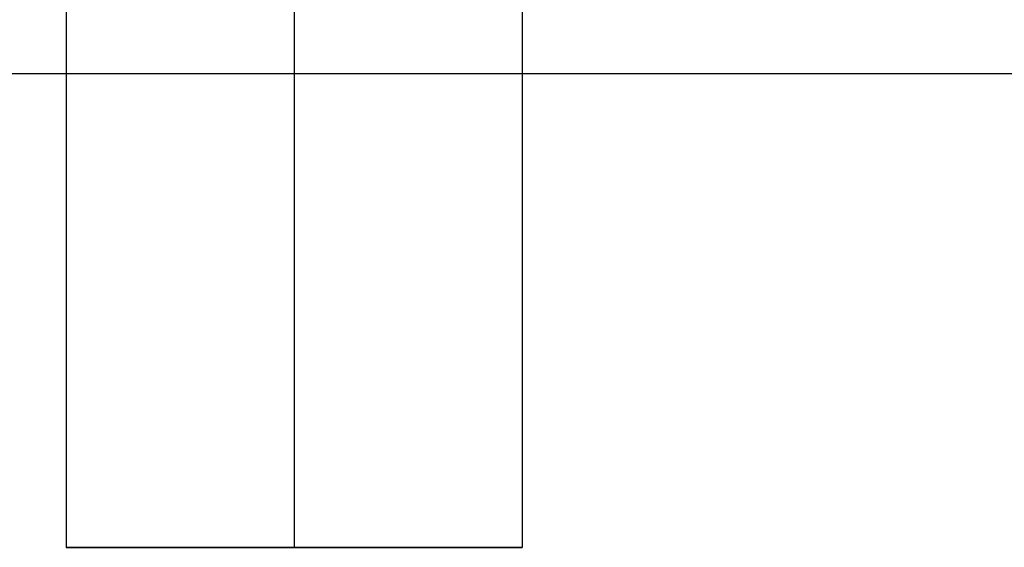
# Model space of a CAD drawing. Header units: millimetres. Extents: x -646 to 654, y -203 to 198.
# Tile 557 of 656: x 272.61 to 283.4, y 89.34 to 95.13. Entities that reach past the tile are written whole.
import ezdxf

# ---------------------------------------------------------------- set-up
doc = ezdxf.new("R2010")
doc.units = ezdxf.units.MM
doc.layers.add('Default', color=7, linetype='Continuous', true_color=0x000000)

msp = doc.modelspace()

# ---------------------------------------------------------------- linework, layer by layer
at = {"layer": 'Default'}
for p, q in [((273.116, 89.34, 881.322), (278.116, 89.34, 881.322)), ((275.616, 89.34, 878.822), (275.616, 89.34, 883.822))]:
    msp.add_line(p, q, dxfattribs=at)
for points in [[(273.116, 134.34, 881.322), (273.116, 111.84, 881.322), (273.116, 89.34, 881.322)], [(275.616, 134.34, 883.822), (275.616, 111.84, 883.822), (275.616, 89.34, 883.822)], [(275.616, 134.34, 878.822), (275.616, 111.84, 878.822), (275.616, 89.34, 878.822)], [(278.116, 134.34, 881.322), (278.116, 111.84, 881.322), (278.116, 89.34, 881.322)], [(643.616, 94.531, 771.822), (326.366, 94.531, 771.822), (9.116, 94.531, 771.822)], [(506.616, 94.531, 780.822), (257.866, 94.531, 780.822), (9.116, 94.531, 780.822)]]:
    msp.add_open_spline(points, degree=2, dxfattribs=at)
msp.add_rational_spline([(278.116, 89.34, 881.322), (278.116, 89.34, 883.822), (275.616, 89.34, 883.822), (273.116, 89.34, 883.822), (273.116, 89.34, 881.322), (273.116, 89.34, 878.822), (275.616, 89.34, 878.822), (278.116, 89.34, 878.822), (278.116, 89.34, 881.322)], [1, 0.707106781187, 1, 0.707106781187, 1, 0.707106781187, 1, 0.707106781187, 1], degree=2, knots=[0, 0, 0, 5.497787, 5.497787, 10.995574, 10.995574, 16.493361, 16.493361, 21.991149, 21.991149, 21.991149], dxfattribs=at)

doc.saveas('drawing.dxf')
